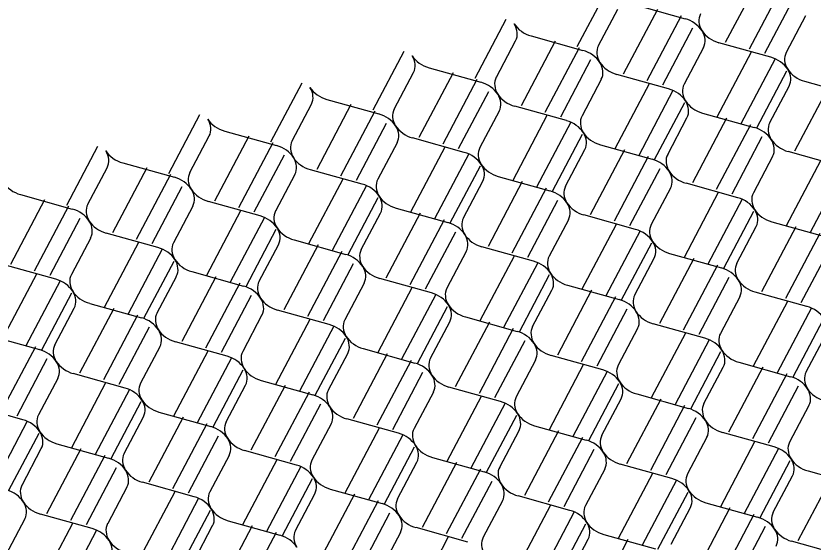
# Model space of a CAD drawing. Extents: x 638850 to 644908, y 297188 to 298900.
# Drawn here: x 639905.6 to 639957, y 297960.8 to 297994.8 of the extents above; entities that cross this region are included whole.
import ezdxf

# ---------------------------------------------------------------- set-up
doc = ezdxf.new("R2010")
doc.units = 0
doc.layers.add('2', color=7, linetype='Continuous')

msp = doc.modelspace()

# ---------------------------------------------------------------- linework, layer by layer
at = {"layer": '2'}
for p, q in [((639953.565, 297997.26), (639951.355, 297993.07)), ((639955.105, 297996.832), (639952.893, 297992.64)), ((639943.79, 297996.597), (639941.78, 297992.788)), ((639955.84, 297996.041), (639953.895, 297992.355)), ((639943.167, 297992.868), (639944.413, 297995.228)), ((639946.971, 297995.211), (639944.761, 297991.021)), ((639945.418, 297995.537), (639948.755, 297994.606)), ((639937.196, 297994.548), (639935.188, 297990.741)), ((639948.511, 297994.783), (639946.299, 297990.591)), ((639956.539, 297994.788), (639955.293, 297992.431)), ((639949.246, 297993.992), (639947.301, 297990.306)), ((639936.575, 297990.821), (639937.821, 297993.178)), ((639940.377, 297993.161), (639938.167, 297988.972)), ((639938.825, 297993.49), (639942.164, 297992.558)), ((639954.289, 297992.119), (639950.949, 297993.051)), ((639930.602, 297992.499), (639928.594, 297988.692)), ((639941.917, 297992.734), (639939.706, 297988.542)), ((639949.945, 297992.739), (639948.699, 297990.382)), ((639953.031, 297992.445), (639950.82, 297988.255)), ((639954.571, 297992.018), (639952.359, 297987.826)), ((639942.652, 297991.943), (639940.707, 297988.257)), ((639929.981, 297988.772), (639931.227, 297991.129)), ((639933.784, 297991.112), (639931.573, 297986.923)), ((639932.231, 297991.441), (639935.57, 297990.509)), ((639947.695, 297990.07), (639944.356, 297991.002)), ((639955.306, 297991.226), (639953.361, 297987.54)), ((639924.01, 297990.449), (639922.002, 297986.642)), ((639935.324, 297990.685), (639933.112, 297986.493)), ((639943.351, 297990.69), (639942.105, 297988.333)), ((639956.48, 297990.563), (639959.819, 297989.631)), ((639946.437, 297990.396), (639944.226, 297986.206)), ((639947.977, 297989.969), (639945.765, 297985.777)), ((639954.23, 297987.894), (639955.476, 297990.251)), ((639958.032, 297990.234), (639955.822, 297986.045)), ((639936.058, 297989.894), (639934.113, 297986.208)), ((639923.387, 297986.723), (639924.633, 297989.08)), ((639927.19, 297989.063), (639924.979, 297984.874)), ((639925.637, 297989.392), (639928.977, 297988.46)), ((639941.101, 297988.021), (639937.762, 297988.953)), ((639948.712, 297989.177), (639946.767, 297985.491)), ((639917.417, 297988.4), (639915.408, 297984.593)), ((639928.73, 297988.636), (639926.518, 297984.444)), ((639936.758, 297988.641), (639935.511, 297986.284)), ((639949.886, 297988.514), (639953.225, 297987.582)), ((639939.843, 297988.347), (639937.633, 297984.157)), ((639941.383, 297987.92), (639939.171, 297983.728)), ((639947.636, 297985.845), (639948.882, 297988.202)), ((639951.438, 297988.185), (639949.228, 297983.996)), ((639919.043, 297987.343), (639922.383, 297986.411)), ((639929.464, 297987.845), (639927.52, 297984.159)), ((639952.979, 297987.758), (639950.767, 297983.566)), ((639916.793, 297984.674), (639918.039, 297987.031)), ((639920.596, 297987.014), (639918.385, 297982.825)), ((639934.507, 297985.972), (639931.168, 297986.904)), ((639942.118, 297987.128), (639940.173, 297983.442)), ((639953.713, 297986.967), (639951.768, 297983.281)), ((639910.824, 297986.353), (639908.814, 297982.544)), ((639922.136, 297986.587), (639919.924, 297982.395)), ((639930.164, 297986.592), (639928.917, 297984.235)), ((639943.292, 297986.465), (639946.632, 297985.533)), ((639922.87, 297985.796), (639920.926, 297982.11)), ((639933.25, 297986.3), (639931.04, 297982.11)), ((639934.79, 297985.873), (639932.579, 297981.681)), ((639941.042, 297983.796), (639942.288, 297986.153)), ((639944.846, 297986.138), (639942.635, 297981.949)), ((639958.756, 297985.094), (639955.417, 297986.026)), ((639912.45, 297985.294), (639915.789, 297984.362)), ((639946.386, 297985.711), (639944.174, 297981.519)), ((639954.414, 297985.716), (639953.166, 297983.357)), ((639957.499, 297985.422), (639955.289, 297981.232)), ((639910.199, 297982.625), (639911.445, 297984.982)), ((639914.003, 297984.967), (639911.792, 297980.778)), ((639927.913, 297983.923), (639924.574, 297984.855)), ((639935.525, 297985.081), (639933.58, 297981.395)), ((639947.12, 297984.92), (639945.176, 297981.234)), ((639959.039, 297984.995), (639956.827, 297980.803)), ((639915.543, 297984.54), (639913.331, 297980.348)), ((639923.57, 297984.543), (639922.324, 297982.186)), ((639926.656, 297984.251), (639924.446, 297980.061)), ((639936.699, 297984.418), (639940.038, 297983.484)), ((639916.278, 297983.749), (639914.333, 297980.063)), ((639928.197, 297983.824), (639925.985, 297979.632)), ((639934.449, 297981.749), (639935.695, 297984.106)), ((639938.252, 297984.089), (639936.041, 297979.9)), ((639952.163, 297983.046), (639948.824, 297983.979)), ((639905.856, 297983.245), (639909.195, 297982.312)), ((639939.792, 297983.662), (639937.58, 297979.47)), ((639947.82, 297983.667), (639946.573, 297981.31)), ((639950.905, 297983.373), (639948.695, 297979.183)), ((639907.409, 297982.918), (639905.199, 297978.728)), ((639921.319, 297981.873), (639917.981, 297982.808)), ((639928.931, 297983.032), (639926.986, 297979.346)), ((639940.527, 297982.871), (639938.582, 297979.185)), ((639952.445, 297982.946), (639950.233, 297978.754)), ((639908.949, 297982.491), (639906.737, 297978.299)), ((639916.977, 297982.496), (639915.731, 297980.139)), ((639920.063, 297982.202), (639917.852, 297978.012)), ((639930.106, 297982.369), (639933.445, 297981.436)), ((639909.684, 297981.699), (639907.739, 297978.013)), ((639921.603, 297981.775), (639919.391, 297977.583)), ((639927.855, 297979.7), (639929.101, 297982.057)), ((639931.658, 297982.04), (639929.447, 297977.85)), ((639945.569, 297980.997), (639942.23, 297981.93)), ((639953.18, 297982.154), (639951.235, 297978.468)), ((639933.198, 297981.613), (639930.986, 297977.421)), ((639941.226, 297981.618), (639939.98, 297979.261)), ((639944.311, 297981.324), (639942.101, 297977.134)), ((639952.104, 297978.822), (639953.35, 297981.179)), ((639955.909, 297981.161), (639953.698, 297976.971)), ((639954.354, 297981.491), (639957.694, 297980.558)), ((639914.727, 297979.826), (639911.387, 297980.759)), ((639922.337, 297980.983), (639920.393, 297977.297)), ((639933.933, 297980.822), (639931.988, 297977.136)), ((639945.852, 297980.897), (639943.64, 297976.705)), ((639957.449, 297980.734), (639955.237, 297976.542)), ((639910.383, 297980.447), (639909.137, 297978.09)), ((639913.469, 297980.153), (639911.258, 297975.963)), ((639923.512, 297980.32), (639926.851, 297979.387)), ((639915.009, 297979.726), (639912.797, 297975.534)), ((639921.261, 297977.651), (639922.508, 297980.008)), ((639925.064, 297979.991), (639922.854, 297975.801)), ((639938.975, 297978.948), (639935.636, 297979.881)), ((639946.586, 297980.105), (639944.641, 297976.419)), ((639958.183, 297979.942), (639956.239, 297976.256)), ((639926.604, 297979.564), (639924.392, 297975.372)), ((639934.632, 297979.569), (639933.386, 297977.212)), ((639937.718, 297979.275), (639935.507, 297975.085)), ((639945.51, 297976.773), (639946.756, 297979.13)), ((639949.315, 297979.112), (639947.104, 297974.922)), ((639947.761, 297979.442), (639951.1, 297978.509)), ((639908.133, 297977.777), (639904.793, 297978.71)), ((639915.743, 297978.934), (639913.799, 297975.248)), ((639927.339, 297978.772), (639925.394, 297975.086)), ((639939.258, 297978.848), (639937.046, 297974.656)), ((639950.855, 297978.685), (639948.643, 297974.493)), ((639906.875, 297978.104), (639904.664, 297973.914)), ((639916.918, 297978.271), (639920.257, 297977.338)), ((639908.415, 297977.677), (639906.203, 297973.484)), ((639914.667, 297975.602), (639915.914, 297977.959)), ((639918.47, 297977.942), (639916.26, 297973.752)), ((639932.382, 297976.899), (639929.042, 297977.832)), ((639939.992, 297978.056), (639938.048, 297974.37)), ((639951.59, 297977.893), (639949.645, 297974.207)), ((639920.01, 297977.515), (639917.798, 297973.323)), ((639928.038, 297977.52), (639926.792, 297975.163)), ((639931.124, 297977.226), (639928.913, 297973.036)), ((639938.916, 297974.724), (639940.162, 297977.081)), ((639942.722, 297977.065), (639940.512, 297972.875)), ((639941.167, 297977.393), (639944.506, 297976.46)), ((639909.15, 297976.885), (639907.205, 297973.199)), ((639920.745, 297976.723), (639918.8, 297973.037)), ((639932.664, 297976.799), (639930.452, 297972.606)), ((639944.262, 297976.638), (639942.05, 297972.446)), ((639952.287, 297976.642), (639951.043, 297974.283)), ((639956.63, 297976.021), (639953.293, 297976.953)), ((639910.324, 297976.222), (639913.663, 297975.289)), ((639955.376, 297976.349), (639953.165, 297972.159)), ((639908.074, 297973.552), (639909.32, 297975.91)), ((639911.876, 297975.893), (639909.666, 297971.703)), ((639925.788, 297974.85), (639922.448, 297975.783)), ((639933.398, 297976.007), (639931.454, 297972.321)), ((639944.997, 297975.846), (639943.052, 297972.16)), ((639956.916, 297975.922), (639954.704, 297971.729)), ((639913.416, 297975.466), (639911.204, 297971.274)), ((639921.444, 297975.471), (639920.198, 297973.113)), ((639924.533, 297975.178), (639922.322, 297970.988)), ((639932.322, 297972.674), (639933.569, 297975.032)), ((639936.128, 297975.016), (639933.918, 297970.826)), ((639934.573, 297975.344), (639937.912, 297974.411)), ((639957.65, 297975.13), (639955.706, 297971.444)), ((639914.151, 297974.674), (639912.206, 297970.988)), ((639926.073, 297974.751), (639923.861, 297970.558)), ((639937.668, 297974.589), (639935.456, 297970.397)), ((639945.694, 297974.595), (639944.45, 297972.236)), ((639950.038, 297973.971), (639946.7, 297974.906)), ((639903.73, 297974.173), (639907.069, 297973.24)), ((639926.808, 297973.959), (639924.863, 297970.273)), ((639948.782, 297974.3), (639946.571, 297970.11)), ((639956.574, 297971.797), (639957.82, 297974.155)), ((639919.194, 297972.801), (639915.855, 297973.734)), ((639938.403, 297973.797), (639936.458, 297970.111)), ((639950.322, 297973.873), (639948.11, 297969.68)), ((639906.824, 297973.419), (639904.612, 297969.227)), ((639914.85, 297973.422), (639913.604, 297971.064)), ((639917.939, 297973.129), (639915.728, 297968.939)), ((639925.732, 297970.626), (639926.976, 297972.985)), ((639929.534, 297972.967), (639927.324, 297968.777)), ((639927.98, 297973.297), (639931.318, 297972.362)), ((639951.056, 297973.081), (639949.112, 297969.395)), ((639907.558, 297972.627), (639905.613, 297968.941)), ((639919.479, 297972.702), (639917.267, 297968.509)), ((639931.074, 297972.54), (639928.863, 297968.348)), ((639939.102, 297972.544), (639937.856, 297970.187)), ((639943.446, 297971.924), (639940.106, 297972.857)), ((639952.231, 297972.418), (639955.57, 297971.485)), ((639920.214, 297971.91), (639918.269, 297968.224)), ((639942.188, 297972.251), (639939.977, 297968.061)), ((639949.98, 297969.748), (639951.227, 297972.105)), ((639953.783, 297972.089), (639951.573, 297967.899)), ((639912.6, 297970.752), (639909.262, 297971.687)), ((639931.809, 297971.748), (639929.864, 297968.062)), ((639943.728, 297971.824), (639941.516, 297967.631)), ((639955.323, 297971.662), (639953.111, 297967.47)), ((639908.257, 297971.374), (639907.011, 297969.017)), ((639911.345, 297971.08), (639909.135, 297966.89)), ((639919.138, 297968.577), (639920.382, 297970.935)), ((639922.94, 297970.918), (639920.73, 297966.728)), ((639921.386, 297971.248), (639924.725, 297970.315)), ((639944.463, 297971.032), (639942.518, 297967.346)), ((639956.058, 297970.87), (639954.113, 297967.184)), ((639912.885, 297970.653), (639910.673, 297966.46)), ((639924.481, 297970.491), (639922.269, 297966.299)), ((639932.508, 297970.495), (639931.262, 297968.138)), ((639936.852, 297969.875), (639933.513, 297970.808)), ((639945.637, 297970.369), (639948.976, 297969.436)), ((639913.62, 297969.861), (639911.675, 297966.175)), ((639935.594, 297970.202), (639933.383, 297966.012)), ((639943.387, 297967.699), (639944.633, 297970.056)), ((639947.189, 297970.04), (639944.979, 297965.85)), ((639906.007, 297968.705), (639902.668, 297969.638)), ((639925.215, 297969.699), (639923.27, 297966.013)), ((639937.134, 297969.775), (639934.922, 297965.582)), ((639948.729, 297969.613), (639946.517, 297965.421)), ((639956.757, 297969.617), (639955.511, 297967.26)), ((639912.544, 297966.528), (639913.788, 297968.886)), ((639916.347, 297968.869), (639914.136, 297964.679)), ((639914.794, 297969.198), (639918.132, 297968.266)), ((639937.869, 297968.983), (639935.924, 297965.297)), ((639949.464, 297968.821), (639947.519, 297965.135)), ((639906.291, 297968.604), (639904.079, 297964.411)), ((639917.887, 297968.442), (639915.675, 297964.249)), ((639925.914, 297968.446), (639924.668, 297966.089)), ((639930.258, 297967.826), (639926.919, 297968.759)), ((639939.043, 297968.32), (639942.382, 297967.387)), ((639907.026, 297967.812), (639905.081, 297964.126)), ((639929, 297968.153), (639926.79, 297963.963)), ((639936.793, 297965.65), (639938.039, 297968.007)), ((639940.595, 297967.991), (639938.385, 297963.801)), ((639954.507, 297966.948), (639951.168, 297967.881)), ((639918.621, 297967.65), (639916.677, 297963.964)), ((639930.54, 297967.726), (639928.328, 297963.533)), ((639942.136, 297967.564), (639939.924, 297963.371)), ((639950.163, 297967.568), (639948.917, 297965.211)), ((639953.25, 297967.277), (639951.039, 297963.087)), ((639905.95, 297964.479), (639907.194, 297966.837)), ((639909.753, 297966.82), (639907.542, 297962.63)), ((639908.2, 297967.149), (639911.54, 297966.216)), ((639931.275, 297966.934), (639929.33, 297963.248)), ((639942.87, 297966.772), (639940.925, 297963.086)), ((639954.79, 297966.85), (639952.578, 297962.657)), ((639911.293, 297966.393), (639909.081, 297962.2)), ((639919.321, 297966.397), (639918.074, 297964.04)), ((639923.664, 297965.777), (639920.325, 297966.71)), ((639932.449, 297966.271), (639935.788, 297965.338)), ((639922.406, 297966.104), (639920.196, 297961.914)), ((639930.199, 297963.601), (639931.445, 297965.958)), ((639934.003, 297965.944), (639931.792, 297961.754)), ((639947.913, 297964.899), (639944.574, 297965.832)), ((639955.525, 297966.058), (639953.58, 297962.372)), ((639912.027, 297965.601), (639910.083, 297961.915)), ((639923.946, 297965.677), (639921.734, 297961.484)), ((639935.543, 297965.517), (639933.331, 297961.324)), ((639943.569, 297965.519), (639942.323, 297963.162)), ((639946.656, 297965.228), (639944.446, 297961.038)), ((639956.699, 297965.395), (639960.037, 297964.46)), ((639924.681, 297964.885), (639922.736, 297961.199)), ((639936.277, 297964.725), (639934.333, 297961.039)), ((639948.196, 297964.801), (639945.984, 297960.608)), ((639954.449, 297962.725), (639955.695, 297965.082)), ((639958.251, 297965.066), (639956.041, 297960.876)), ((639912.727, 297964.348), (639911.481, 297961.991)), ((639917.07, 297963.728), (639913.731, 297964.661)), ((639925.855, 297964.222), (639929.195, 297963.289)), ((639915.813, 297964.057), (639913.603, 297959.867)), ((639923.605, 297961.552), (639924.851, 297963.909)), ((639927.409, 297963.895), (639925.198, 297959.705)), ((639941.319, 297962.85), (639937.981, 297963.785)), ((639948.931, 297964.009), (639946.986, 297960.323)), ((639917.354, 297963.629), (639915.142, 297959.437)), ((639928.949, 297963.468), (639926.737, 297959.275)), ((639936.977, 297963.472), (639935.73, 297961.115)), ((639940.062, 297963.179), (639937.852, 297958.989)), ((639950.105, 297963.346), (639953.444, 297962.413)), ((639918.088, 297962.838), (639916.143, 297959.152)), ((639929.683, 297962.676), (639927.739, 297958.99)), ((639941.602, 297962.751), (639939.39, 297958.559)), ((639947.855, 297960.676), (639949.101, 297963.033)), ((639951.658, 297963.017), (639949.447, 297958.827)), ((639906.133, 297962.299), (639904.887, 297959.942)), ((639910.476, 297961.679), (639907.137, 297962.611)), ((639919.263, 297962.174), (639922.601, 297961.24)), ((639953.198, 297962.59), (639950.986, 297958.397)), ((639909.22, 297962.008), (639907.009, 297957.818)), ((639917.012, 297959.505), (639918.258, 297961.862)), ((639920.815, 297961.846), (639918.604, 297957.656)), ((639934.726, 297960.803), (639931.387, 297961.735)), ((639942.337, 297961.96), (639940.392, 297958.274)), ((639953.932, 297961.798), (639951.988, 297958.112)), ((639910.76, 297961.58), (639908.548, 297957.388)), ((639922.355, 297961.419), (639920.143, 297957.226)), ((639930.383, 297961.423), (639929.137, 297959.066)), ((639933.468, 297961.13), (639931.258, 297956.94)), ((639943.511, 297961.296), (639946.851, 297960.364)), ((639941.261, 297958.627), (639942.507, 297960.984)), ((639945.064, 297960.968), (639942.853, 297956.778)), ((639958.975, 297959.925), (639955.636, 297960.857))]:
    msp.add_line(p, q, dxfattribs=at)
for centre, start_param, end_param in [((639948.5, 297993.408), 3.936083, 4.827105), ((639951.205, 297994.249), 6.186654, 7.077676), ((639936.376, 297993.847), 3.045062, 3.936083), ((639939.08, 297994.688), 0.794491, 1.685512), ((639951.205, 297994.249), 0.794491, 1.685512), ((639948.5, 297993.408), 3.045062, 3.936083), ((639941.907, 297991.36), 3.936083, 4.827105), ((639944.611, 297992.2), 6.186654, 7.077676), ((639929.782, 297991.798), 3.045062, 3.936083), ((639932.486, 297992.639), 0.794491, 1.685512), ((639954.032, 297990.921), 3.936083, 4.827105), ((639956.736, 297991.761), 6.186654, 7.077676), ((639944.611, 297992.2), 0.794491, 1.685512), ((639941.907, 297991.36), 3.045062, 3.936083), ((639954.032, 297990.921), 3.045062, 3.936083), ((639956.736, 297991.761), 0.794491, 1.685512), ((639935.313, 297989.311), 3.936083, 4.827105), ((639938.017, 297990.151), 6.186654, 7.077676), ((639923.188, 297989.75), 3.045062, 3.936083), ((639925.893, 297990.59), 0.794491, 1.685512), ((639947.438, 297988.872), 3.936083, 4.827105), ((639950.142, 297989.712), 6.186654, 7.077676), ((639935.313, 297989.311), 3.045062, 3.936083), ((639938.017, 297990.151), 0.794491, 1.685512), ((639947.438, 297988.872), 3.045062, 3.936083), ((639950.142, 297989.712), 0.794491, 1.685512), ((639928.72, 297987.262), 3.936083, 4.827105), ((639931.424, 297988.102), 6.186654, 7.077676), ((639916.595, 297987.701), 3.045062, 3.936083), ((639919.299, 297988.541), 0.794491, 1.685512), ((639940.844, 297986.823), 3.936083, 4.827105), ((639943.549, 297987.663), 6.186654, 7.077676), ((639955.674, 297987.225), 6.186654, 7.077676), ((639928.72, 297987.262), 3.045062, 3.936083), ((639931.424, 297988.102), 0.794491, 1.685512), ((639952.969, 297986.384), 3.936083, 4.827105), ((639940.844, 297986.823), 3.045062, 3.936083), ((639943.549, 297987.663), 0.794491, 1.685512), ((639922.126, 297985.213), 3.936083, 4.827105), ((639924.83, 297986.054), 6.186654, 7.077676), ((639952.969, 297986.384), 3.045062, 3.936083), ((639955.674, 297987.225), 0.794491, 1.685512), ((639910.001, 297985.652), 3.045062, 3.936083), ((639912.705, 297986.492), 0.794491, 1.685512), ((639934.251, 297984.774), 3.936083, 4.827105), ((639936.955, 297985.615), 6.186654, 7.077676), ((639949.08, 297985.176), 6.186654, 7.077676), ((639924.83, 297986.054), 0.794491, 1.685512), ((639922.126, 297985.213), 3.045062, 3.936083), ((639946.376, 297984.335), 3.936083, 4.827105), ((639934.251, 297984.774), 3.045062, 3.936083), ((639936.955, 297985.615), 0.794491, 1.685512), ((639915.532, 297983.164), 3.936083, 4.827105), ((639918.237, 297984.005), 6.186654, 7.077676), ((639946.376, 297984.335), 3.045062, 3.936083), ((639949.08, 297985.176), 0.794491, 1.685512), ((639906.112, 297984.444), 0.794491, 1.685512), ((639927.657, 297982.726), 3.936083, 4.827105), ((639930.361, 297983.566), 6.186654, 7.077676), ((639942.486, 297983.127), 6.186654, 7.077676), ((639915.532, 297983.164), 3.045062, 3.936083), ((639918.237, 297984.005), 0.794491, 1.685512), ((639939.782, 297982.287), 3.936083, 4.827105), ((639954.611, 297982.688), 6.186654, 7.077676), ((639927.657, 297982.726), 3.045062, 3.936083), ((639930.361, 297983.566), 0.794491, 1.685512), ((639939.782, 297982.287), 3.045062, 3.936083), ((639942.486, 297983.127), 0.794491, 1.685512), ((639951.907, 297981.848), 3.936083, 4.827105), ((639908.939, 297981.116), 3.936083, 4.827105), ((639911.643, 297981.956), 6.186654, 7.077676), ((639951.907, 297981.848), 3.045062, 3.936083), ((639954.611, 297982.688), 0.794491, 1.685512), ((639921.063, 297980.677), 3.936083, 4.827105), ((639923.768, 297981.517), 6.186654, 7.077676), ((639935.893, 297981.078), 6.186654, 7.077676), ((639911.643, 297981.956), 0.794491, 1.685512), ((639908.939, 297981.116), 3.045062, 3.936083), ((639933.188, 297980.238), 3.936083, 4.827105), ((639948.017, 297980.639), 6.186654, 7.077676), ((639921.063, 297980.677), 3.045062, 3.936083), ((639923.768, 297981.517), 0.794491, 1.685512), ((639933.188, 297980.238), 3.045062, 3.936083), ((639935.893, 297981.078), 0.794491, 1.685512), ((639945.313, 297979.799), 3.936083, 4.827105), ((639917.174, 297979.468), 6.186654, 7.077676), ((639945.313, 297979.799), 3.045062, 3.936083), ((639948.017, 297980.639), 0.794491, 1.685512), ((639914.47, 297978.628), 3.936083, 4.827105), ((639929.299, 297979.029), 6.186654, 7.077676), ((639926.595, 297978.189), 3.936083, 4.827105), ((639941.424, 297978.591), 6.186654, 7.077676), ((639914.47, 297978.628), 3.045062, 3.936083), ((639917.174, 297979.468), 0.794491, 1.685512), ((639929.299, 297979.029), 0.794491, 1.685512), ((639926.595, 297978.189), 3.045062, 3.936083), ((639938.719, 297977.75), 3.936083, 4.827105), ((639953.549, 297978.152), 6.186654, 7.077676), ((639910.58, 297977.42), 6.186654, 7.077676), ((639938.719, 297977.75), 3.045062, 3.936083), ((639941.424, 297978.591), 0.794491, 1.685512), ((639950.844, 297977.311), 3.936083, 4.827105), ((639907.876, 297976.579), 3.936083, 4.827105), ((639922.705, 297976.981), 6.186654, 7.077676), ((639950.844, 297977.311), 3.045062, 3.936083), ((639953.549, 297978.152), 0.794491, 1.685512), ((639920.001, 297976.14), 3.936083, 4.827105), ((639934.83, 297976.542), 6.186654, 7.077676), ((639907.876, 297976.579), 3.045062, 3.936083), ((639910.58, 297977.42), 0.794491, 1.685512), ((639920.001, 297976.14), 3.045062, 3.936083), ((639922.705, 297976.981), 0.794491, 1.685512), ((639932.126, 297975.701), 3.936083, 4.827105), ((639946.955, 297976.103), 6.186654, 7.077676), ((639932.126, 297975.701), 3.045062, 3.936083), ((639934.83, 297976.542), 0.794491, 1.685512), ((639944.251, 297975.263), 3.936083, 4.827105), ((639956.375, 297974.824), 3.936083, 4.827105), ((639916.112, 297974.932), 6.186654, 7.077676), ((639946.955, 297976.103), 0.794491, 1.685512), ((639944.251, 297975.263), 3.045062, 3.936083), ((639913.407, 297974.092), 3.936083, 4.827105), ((639928.237, 297974.493), 6.186654, 7.077676), ((639916.112, 297974.932), 0.794491, 1.685512), ((639913.407, 297974.092), 3.045062, 3.936083), ((639925.532, 297973.653), 3.936083, 4.827105), ((639940.361, 297974.054), 6.186654, 7.077676), ((639925.532, 297973.653), 3.045062, 3.936083), ((639928.237, 297974.493), 0.794491, 1.685512), ((639937.657, 297973.214), 3.936083, 4.827105), ((639949.782, 297972.775), 3.936083, 4.827105), ((639952.486, 297973.615), 6.186654, 7.077676), ((639909.518, 297972.883), 6.186654, 7.077676), ((639940.361, 297974.054), 0.794491, 1.685512), ((639937.657, 297973.214), 3.045062, 3.936083), ((639906.814, 297972.043), 3.936083, 4.827105), ((639921.643, 297972.444), 6.186654, 7.077676), ((639949.782, 297972.775), 3.045062, 3.936083), ((639952.486, 297973.615), 0.794491, 1.685512), ((639909.518, 297972.883), 0.794491, 1.685512), ((639906.814, 297972.043), 3.045062, 3.936083), ((639918.939, 297971.604), 3.936083, 4.827105), ((639933.768, 297972.005), 6.186654, 7.077676), ((639918.939, 297971.604), 3.045062, 3.936083), ((639921.643, 297972.444), 0.794491, 1.685512), ((639931.063, 297971.165), 3.936083, 4.827105), ((639943.188, 297970.726), 3.936083, 4.827105), ((639945.893, 297971.566), 6.186654, 7.077676), ((639931.063, 297971.165), 3.045062, 3.936083), ((639933.768, 297972.005), 0.794491, 1.685512), ((639955.313, 297970.287), 3.936083, 4.827105), ((639958.017, 297971.128), 6.186654, 7.077676), ((639915.049, 297970.395), 6.186654, 7.077676), ((639943.188, 297970.726), 3.045062, 3.936083), ((639945.893, 297971.566), 0.794491, 1.685512), ((639912.345, 297969.555), 3.936083, 4.827105), ((639927.174, 297969.957), 6.186654, 7.077676), ((639955.313, 297970.287), 3.045062, 3.936083), ((639958.017, 297971.128), 0.794491, 1.685512), ((639912.345, 297969.555), 3.045062, 3.936083), ((639915.049, 297970.395), 0.794491, 1.685512), ((639924.47, 297969.116), 3.936083, 4.827105), ((639936.595, 297968.677), 3.936083, 4.827105), ((639939.299, 297969.518), 6.186654, 7.077676), ((639927.174, 297969.957), 0.794491, 1.685512), ((639924.47, 297969.116), 3.045062, 3.936083), ((639948.719, 297968.238), 3.936083, 4.827105), ((639951.424, 297969.079), 6.186654, 7.077676), ((639908.456, 297968.347), 6.186654, 7.077676), ((639936.595, 297968.677), 3.045062, 3.936083), ((639939.299, 297969.518), 0.794491, 1.685512), ((639905.751, 297967.506), 3.936083, 4.827105), ((639920.58, 297967.908), 6.186654, 7.077676), ((639951.424, 297969.079), 0.794491, 1.685512), ((639948.719, 297968.238), 3.045062, 3.936083), ((639905.751, 297967.506), 3.045062, 3.936083), ((639908.456, 297968.347), 0.794491, 1.685512), ((639917.876, 297967.067), 3.936083, 4.827105), ((639930.001, 297966.629), 3.936083, 4.827105), ((639932.705, 297967.469), 6.186654, 7.077676), ((639917.876, 297967.067), 3.045062, 3.936083), ((639920.58, 297967.908), 0.794491, 1.685512), ((639942.126, 297966.19), 3.936083, 4.827105), ((639944.83, 297967.03), 6.186654, 7.077676), ((639930.001, 297966.629), 3.045062, 3.936083), ((639932.705, 297967.469), 0.794491, 1.685512), ((639954.251, 297965.751), 3.936083, 4.827105), ((639956.955, 297966.591), 6.186654, 7.077676), ((639913.987, 297965.859), 6.186654, 7.077676), ((639942.126, 297966.19), 3.045062, 3.936083), ((639944.83, 297967.03), 0.794491, 1.685512), ((639911.282, 297965.019), 3.936083, 4.827105), ((639923.407, 297964.58), 3.936083, 4.827105), ((639926.112, 297965.42), 6.186654, 7.077676), ((639954.251, 297965.751), 3.045062, 3.936083), ((639956.955, 297966.591), 0.794491, 1.685512), ((639911.282, 297965.019), 3.045062, 3.936083), ((639913.987, 297965.859), 0.794491, 1.685512), ((639935.532, 297964.141), 3.936083, 4.827105), ((639938.236, 297964.981), 6.186654, 7.077676), ((639950.361, 297964.542), 6.186654, 7.077676), ((639923.407, 297964.58), 3.045062, 3.936083), ((639926.112, 297965.42), 0.794491, 1.685512), ((639947.657, 297963.702), 3.936083, 4.827105), ((639907.393, 297963.81), 6.186654, 7.077676), ((639935.532, 297964.141), 3.045062, 3.936083), ((639938.236, 297964.981), 0.794491, 1.685512), ((639904.689, 297962.97), 3.936083, 4.827105), ((639916.814, 297962.531), 3.936083, 4.827105), ((639919.518, 297963.371), 6.186654, 7.077676), ((639947.657, 297963.702), 3.045062, 3.936083), ((639950.361, 297964.542), 0.794491, 1.685512), ((639904.689, 297962.97), 3.045062, 3.936083), ((639907.393, 297963.81), 0.794491, 1.685512), ((639928.938, 297962.092), 3.936083, 4.827105), ((639931.643, 297962.932), 6.186654, 7.077676), ((639943.768, 297962.494), 6.186654, 7.077676), ((639916.814, 297962.531), 3.045062, 3.936083), ((639919.518, 297963.371), 0.794491, 1.685512), ((639941.063, 297961.653), 3.936083, 4.827105), ((639955.892, 297962.055), 6.186654, 7.077676), ((639931.643, 297962.932), 0.794491, 1.685512), ((639928.938, 297962.092), 3.045062, 3.936083), ((639953.188, 297961.214), 3.936083, 4.827105), ((639910.22, 297960.482), 3.936083, 4.827105), ((639912.924, 297961.323), 6.186654, 7.077676), ((639941.063, 297961.653), 3.045062, 3.936083), ((639943.768, 297962.494), 0.794491, 1.685512), ((639953.188, 297961.214), 3.045062, 3.936083), ((639955.892, 297962.055), 0.794491, 1.685512), ((639922.345, 297960.043), 3.936083, 4.827105), ((639925.049, 297960.884), 6.186654, 7.077676), ((639937.174, 297960.445), 6.186654, 7.077676), ((639910.22, 297960.482), 3.045062, 3.936083), ((639912.924, 297961.323), 0.794491, 1.685512)]:
    msp.add_ellipse(centre, major_axis=(-1.492, 0.562), ratio=0.764477, start_param=start_param, end_param=end_param, dxfattribs=at)

doc.saveas('drawing.dxf')
